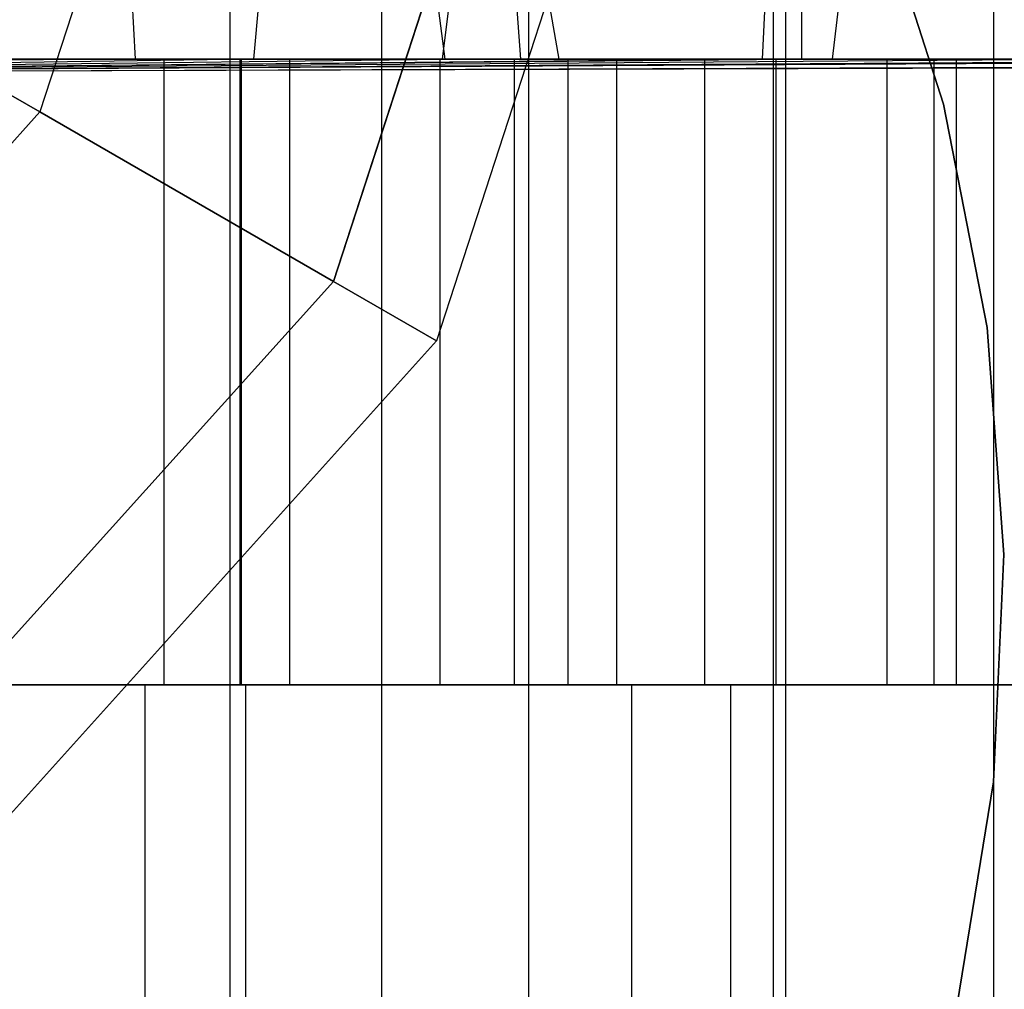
# Model space of a CAD drawing. Extents: x -172 to 172, y -29 to 28.
# Tile 420 of 656: x 1.5 to 3.07, y -20.79 to -19.24. Entities that reach past the tile are written whole.
import ezdxf

# ---------------------------------------------------------------- set-up
doc = ezdxf.new("R2010")
doc.units = 0
doc.header["$LTSCALE"] = 25.4
doc.layers.get('0').update_dxf_attribs({"linetype": 'CONTINUOUS'})

# ---------------------------------------------------------------- blocks, each defined once
blk = doc.blocks.new('RYFLO_AURA_STL')
at = {"color": 0}
for p, q in [((1.8351, -22.5, -1246.2305), (1.8351, 22.5, -1246.2305)), ((1.8351, -22.5, -1246.2305), (1.8351, 22.5, -1246.2305)), ((1.8351, -22.5, -1240.2698), (1.8351, 22.5, -1240.2698)), ((1.8351, -22.5, -1240.2698), (1.8351, 22.5, -1240.2698)), ((2.0771, 22.5, -1247.7983), (2.0771, -22.5, -1247.7983)), ((2.0771, 22.5, -1247.7983), (2.0771, -22.5, -1247.7983)), ((2.0771, 22.5, -1238.7019), (2.0771, -22.5, -1238.7019)), ((2.0771, 22.5, -1238.7019), (2.0771, -22.5, -1238.7019)), ((2.3124, -22.5, -1245.8774), (2.3124, 22.5, -1245.8774)), ((2.3124, -22.5, -1245.8774), (2.3124, 22.5, -1245.8774)), ((2.3124, -22.5, -1240.6228), (2.3124, 22.5, -1240.6228)), ((2.3124, -22.5, -1240.6228), (2.3124, 22.5, -1240.6228)), ((2.7032, 22.5, -1247.4564), (2.7032, -22.5, -1247.4564)), ((2.7032, 22.5, -1247.4564), (2.7032, -22.5, -1247.4564)), ((2.7032, 22.5, -1239.0438), (2.7032, -22.5, -1239.0438)), ((2.7032, 22.5, -1239.0438), (2.7032, -22.5, -1239.0438)), ((2.7231, -22.5, -1245.4489), (2.7231, 22.5, -1245.4489)), ((2.7231, -22.5, -1245.4489), (2.7231, 22.5, -1245.4489)), ((2.7231, -22.5, -1241.0514), (2.7231, 22.5, -1241.0514)), ((2.7231, -22.5, -1241.0514), (2.7231, 22.5, -1241.0514)), ((3.0555, -22.5, -1244.957), (3.0555, 22.5, -1244.957)), ((3.0555, -22.5, -1244.957), (3.0555, 22.5, -1244.957)), ((3.0555, -22.5, -1241.5432), (3.0555, 22.5, -1241.5432)), ((3.0555, -22.5, -1241.5432), (3.0555, 22.5, -1241.5432)), ((2.9752, -19.3712, -129.5224), (2.8639, -19.0247, -129.5224)), ((2.8639, -19.0247, -111.4224), (2.9752, -19.3712, -111.4224)), ((2.9752, -19.3712, -129.5224), (2.8639, -19.0247, -129.5224)), ((2.8639, -19.0247, -111.4224), (2.9752, -19.3712, -111.4224)), ((3.0448, -19.7285, -129.5224), (2.9752, -19.3712, -129.5224)), ((2.9752, -19.3712, -129.5224), (2.9752, -19.3712, -111.4224)), ((2.9752, -19.3712, -111.4224), (3.0448, -19.7285, -111.4224)), ((2.9752, -19.3712, -129.5224), (2.9752, -19.3712, -111.4224)), ((3.0448, -19.7285, -129.5224), (2.9752, -19.3712, -129.5224)), ((2.9752, -19.3712, -111.4224), (3.0448, -19.7285, -111.4224)), ((3.0717, -20.0914, -129.5224), (3.0448, -19.7285, -129.5224)), ((3.0448, -19.7285, -129.5224), (3.0448, -19.7285, -111.4224)), ((3.0448, -19.7285, -111.4224), (3.0717, -20.0914, -111.4224)), ((3.0448, -19.7285, -129.5224), (3.0448, -19.7285, -111.4224)), ((3.0717, -20.0914, -129.5224), (3.0448, -19.7285, -129.5224)), ((3.0448, -19.7285, -111.4224), (3.0717, -20.0914, -111.4224)), ((3.0554, -20.4551, -129.5224), (3.0717, -20.0914, -129.5224)), ((3.0717, -20.0914, -111.4224), (3.0554, -20.4551, -111.4224)), ((3.0554, -20.4551, -129.5224), (3.0717, -20.0914, -129.5224)), ((3.0717, -20.0914, -111.4224), (3.0554, -20.4551, -111.4224)), ((3.0717, -20.0914, -129.5224), (3.0717, -20.0914, -111.4224)), ((3.0717, -20.0914, -129.5224), (3.0717, -20.0914, -111.4224)), ((1.6995, -20.2997, -1233.3956), (0.9112, -20.2997, -1233.2917)), ((1.6995, -20.2997, -1233.3956), (0.9112, -20.2997, -1233.2917)), ((1.0738, -20.2997, -1253.1923), (1.8603, -20.2997, -1253.0756)), ((1.0738, -20.2997, -1253.1923), (1.8603, -20.2997, -1253.0756)), ((1.6995, -27.7997, -1233.3956), (1.6995, -20.2997, -1233.3956)), ((2.4771, -20.2997, -1233.5618), (1.6995, -20.2997, -1233.3956)), ((1.6995, -27.7997, -1233.3956), (1.6995, -20.2997, -1233.3956)), ((2.4771, -20.2997, -1233.5618), (1.6995, -20.2997, -1233.3956)), ((1.8603, -27.7997, -1253.0756), (1.8603, -20.2997, -1253.0756)), ((1.8603, -20.2997, -1253.0756), (2.6351, -20.2997, -1252.8967)), ((1.8603, -27.7997, -1253.0756), (1.8603, -20.2997, -1253.0756)), ((1.8603, -20.2997, -1253.0756), (2.6351, -20.2997, -1252.8967)), ((2.4771, -27.7997, -1233.5618), (2.4771, -20.2997, -1233.5618)), ((3.239, -20.2997, -1233.7892), (2.4771, -20.2997, -1233.5618)), ((2.4771, -27.7997, -1233.5618), (2.4771, -20.2997, -1233.5618)), ((3.239, -20.2997, -1233.7892), (2.4771, -20.2997, -1233.5618)), ((2.6351, -27.7997, -1252.8967), (2.6351, -20.2997, -1252.8967)), ((2.6351, -20.2997, -1252.8967), (3.3932, -20.2997, -1252.6569)), ((2.6351, -27.7997, -1252.8967), (2.6351, -20.2997, -1252.8967)), ((2.6351, -20.2997, -1252.8967), (3.3932, -20.2997, -1252.6569)), ((2.9963, -20.8142, -129.5224), (3.0554, -20.4551, -129.5224)), ((3.0554, -20.4551, -111.4224), (2.9963, -20.8142, -111.4224)), ((2.9963, -20.8142, -129.5224), (3.0554, -20.4551, -129.5224)), ((3.0554, -20.4551, -111.4224), (2.9963, -20.8142, -111.4224)), ((3.0554, -20.4551, -129.5224), (3.0554, -20.4551, -111.4224)), ((3.0554, -20.4551, -129.5224), (3.0554, -20.4551, -111.4224))]:
    blk.add_line(p, q, dxfattribs=at)

msp = doc.modelspace()

# ---------------------------------------------------------------- linework, layer by layer
at = {"color": 0}
for p, q in [((2.7485, -7.5997, -1248.6117), (2.7485, -19.2997, -1248.6117)), ((2.7485, -7.5997, -1248.6117), (2.7485, -19.2997, -1248.6117)), ((1.6838, -19.2997, -1213.5243), (1.6144, -18.0133, -1214.7488)), ((1.6838, -19.2997, -1213.5243), (1.6144, -18.0133, -1214.7488)), ((2.6858, -19.2997, -1194.0969), (2.7489, -18.0701, -1192.9426)), ((2.6858, -19.2997, -1194.0969), (2.7489, -18.0701, -1192.9426)), ((1.7581, -18.6848, -1245.0179), (1.5309, -19.3839, -1245.0179)), ((1.7581, -18.6848, -1245.0179), (1.5309, -19.3839, -1245.0179)), ((1.7581, -18.6848, -1241.4823), (1.5309, -19.3839, -1241.4823)), ((1.7581, -18.6848, -1241.4823), (1.5309, -19.3839, -1241.4823)), ((2.0003, -19.6549, -1244.2068), (2.297, -18.7414, -1244.2068)), ((2.297, -18.7414, -1242.2935), (2.0003, -19.6549, -1242.2935)), ((2.0003, -19.6549, -1244.2068), (2.297, -18.7414, -1244.2068)), ((2.297, -18.7414, -1242.2935), (2.0003, -19.6549, -1242.2935)), ((2.4863, -18.7613, -1243.2501), (2.1651, -19.75, -1243.2501)), ((2.4863, -18.7613, -1243.2501), (2.1651, -19.75, -1243.2501)), ((1.5309, -19.3839, -1245.0179), (0.8285, -18.9784, -1245.5598)), ((1.5309, -19.3839, -1245.0179), (0.8285, -18.9784, -1245.5598)), ((0.8285, -18.9784, -1240.9404), (1.5309, -19.3839, -1241.4823)), ((0.8285, -18.9784, -1240.9404), (1.5309, -19.3839, -1241.4823)), ((1.8727, -19.2997, -1149.5316), (1.8812, -19.2052, -1149.1074)), ((1.8727, -19.2997, -1149.5316), (1.8812, -19.2052, -1149.1074)), ((2.1789, -19.2997, -1168.0188), (2.1667, -19.2052, -1168.443)), ((2.1789, -19.2997, -1168.0188), (2.1667, -19.2052, -1168.443)), ((2.1745, -19.2997, -1321.9573), (2.1862, -19.2052, -1322.3813)), ((2.1745, -19.2997, -1321.9573), (2.1862, -19.2052, -1322.3813)), ((2.2995, -19.2997, -1393.4954), (2.293, -19.2052, -1393.0712)), ((2.2995, -19.2997, -1393.4954), (2.293, -19.2052, -1393.0712)), ((2.3611, -19.2997, -1303.4667), (2.3445, -19.2052, -1303.0427)), ((2.3611, -19.2997, -1303.4667), (2.3445, -19.2052, -1303.0427)), ((2.7978, -19.2997, -1134.549), (2.8088, -19.2052, -1134.1248)), ((2.7978, -19.2997, -1134.549), (2.8088, -19.2052, -1134.1248)), ((2.2995, -19.2997, -1393.4954), (-6.6052, -19.2997, -1393.3677)), ((2.2995, -19.2997, -1393.4954), (-6.6052, -19.2997, -1393.3677)), ((4.3819, -19.2997, -1408.4548), (-4.9716, -19.2997, -1408.4381)), ((4.3819, -19.2997, -1408.4548), (-4.9716, -19.2997, -1408.4381)), ((-4.2481, -19.2997, -1321.8727), (2.1745, -19.2997, -1321.9573)), ((-4.2481, -19.2997, -1321.8727), (2.1745, -19.2997, -1321.9573)), ((-3.6086, -19.2997, -1396.9449), (5.4176, -19.2997, -1396.8918)), ((-3.6086, -19.2997, -1396.9449), (5.4176, -19.2997, -1396.8918)), ((2.3611, -19.2997, -1303.4667), (-3.288, -19.2997, -1303.4232)), ((2.3611, -19.2997, -1303.4667), (-3.288, -19.2997, -1303.4232)), ((-1.8727, -19.2997, -1336.9686), (5.1362, -19.2997, -1336.8464)), ((-1.8727, -19.2997, -1336.9686), (5.1362, -19.2997, -1336.8464)), ((-1.3152, -19.2997, -1366.9803), (6.7799, -19.2997, -1366.8014)), ((-1.3152, -19.2997, -1366.9803), (6.7799, -19.2997, -1366.8014)), ((-0.9405, -19.2997, -1381.9841), (7.6018, -19.2997, -1381.7789)), ((-0.9405, -19.2997, -1381.9841), (7.6018, -19.2997, -1381.7789)), ((-0.779, -19.2997, -1288.0168), (4.0657, -19.2997, -1287.8386)), ((-0.779, -19.2997, -1288.0168), (4.0657, -19.2997, -1287.8386)), ((-0.5955, -19.2997, -1277.4714), (3.108, -19.2997, -1277.3352)), ((-0.5955, -19.2997, -1277.4714), (3.108, -19.2997, -1277.3352)), ((7.0039, -19.2997, -1348.2797), (-0.4222, -19.2997, -1348.5121)), ((7.0039, -19.2997, -1348.2797), (-0.4222, -19.2997, -1348.5121)), ((-0.379, -19.2997, -1292.4751), (4.2322, -19.2997, -1292.2943)), ((-0.379, -19.2997, -1292.4751), (4.2322, -19.2997, -1292.2943)), ((-0.3199, -19.2997, -1306.9865), (5.3947, -19.2997, -1306.7585)), ((-0.3199, -19.2997, -1306.9865), (5.3947, -19.2997, -1306.7585)), ((7.9128, -19.2997, -1363.2523), (-0.0355, -19.2997, -1363.5129)), ((7.9128, -19.2997, -1363.2523), (-0.0355, -19.2997, -1363.5129)), ((1.6838, -19.2997, -1213.5243), (0.1247, -19.3105, -1213.5403)), ((1.6838, -19.2997, -1213.5243), (0.1247, -19.3105, -1213.5403)), ((3.2355, -19.2997, -1075.7814), (0.1727, -19.3222, -1075.8073)), ((3.2355, -19.2997, -1075.7814), (0.1727, -19.3222, -1075.8073)), ((8.119, -19.2997, -1089.7274), (0.1734, -19.3223, -1089.5409)), ((8.119, -19.2997, -1089.7274), (0.1734, -19.3223, -1089.5409)), ((0.1736, -19.3224, -1093.0403), (6.6052, -19.2997, -1093.1326)), ((0.1736, -19.3224, -1093.0403), (6.6052, -19.2997, -1093.1326)), ((0.1744, -19.3224, -1108.0516), (3.8039, -19.2997, -1108.0408)), ((0.1744, -19.3224, -1108.0516), (3.8039, -19.2997, -1108.0408)), ((0.1751, -19.3225, -1123.0531), (4.0118, -19.2997, -1123.0542)), ((0.1751, -19.3225, -1123.0531), (4.0118, -19.2997, -1123.0542)), ((2.7978, -19.2997, -1134.549), (0.1757, -19.3226, -1134.572)), ((2.7978, -19.2997, -1134.549), (0.1757, -19.3226, -1134.572)), ((0.1759, -19.3226, -1138.0527), (4.1368, -19.2997, -1138.0686)), ((0.1759, -19.3226, -1138.0527), (4.1368, -19.2997, -1138.0686)), ((1.8727, -19.2997, -1149.5316), (0.1764, -19.3226, -1149.5612)), ((1.8727, -19.2997, -1149.5316), (0.1764, -19.3226, -1149.5612)), ((0.1766, -19.3228, -1153.0057), (6.5731, -19.2997, -1153.2269)), ((0.1766, -19.3228, -1153.0057), (6.5731, -19.2997, -1153.2269)), ((0.1773, -19.3228, -1168.0447), (2.1789, -19.2997, -1168.0188)), ((0.1773, -19.3228, -1168.0447), (2.1789, -19.2997, -1168.0188)), ((2.6858, -19.2997, -1194.0969), (0.1787, -19.323, -1194.0776)), ((2.6858, -19.2997, -1194.0969), (0.1787, -19.323, -1194.0776)), ((0.295, -19.2997, -1077.9875), (9.6442, -19.2997, -1078.2689)), ((0.295, -19.2997, -1077.9875), (9.6442, -19.2997, -1078.2689)), ((0.3054, -19.2997, -1273.0221), (4.2709, -19.2997, -1272.7157)), ((0.3054, -19.2997, -1273.0221), (4.2709, -19.2997, -1272.7157)), ((6.0319, -19.2997, -1179.799), (0.3199, -19.2997, -1179.5138)), ((6.0319, -19.2997, -1179.799), (0.3199, -19.2997, -1179.5138)), ((2.7485, -19.2997, -1248.6117), (0.3301, -19.2997, -1249.2661)), ((2.7485, -19.2997, -1248.6117), (0.3301, -19.2997, -1249.2661)), ((2.7485, -19.2997, -1248.6117), (0.3301, -19.2997, -1249.2661)), ((2.7485, -19.2997, -1248.6117), (0.3301, -19.2997, -1249.2661)), ((7.2459, -19.2997, -1333.2217), (0.3374, -19.2997, -1333.5123)), ((7.2459, -19.2997, -1333.2217), (0.3374, -19.2997, -1333.5123)), ((8.8114, -19.2997, -1378.2256), (0.403, -19.2997, -1378.5123)), ((8.8114, -19.2997, -1378.2256), (0.403, -19.2997, -1378.5123)), ((3.1758, -19.2997, -1226.451), (0.4399, -19.2997, -1226.1592)), ((3.1758, -19.2997, -1226.451), (0.4399, -19.2997, -1226.1592)), ((0.4639, -19.2997, -1182.9891), (6.1048, -19.2997, -1183.2974)), ((0.4639, -19.2997, -1182.9891), (6.1048, -19.2997, -1183.2974)), ((4.292, -19.2997, -1209.2938), (0.5955, -19.2997, -1209.0288)), ((4.292, -19.2997, -1209.2938), (0.5955, -19.2997, -1209.0288)), ((5.6146, -19.2997, -1198.8301), (0.779, -19.2997, -1198.4834)), ((5.6146, -19.2997, -1198.8301), (0.779, -19.2997, -1198.4834)), ((0.9279, -19.2997, -1237.297), (3.269, -19.2997, -1238.1891)), ((0.9279, -19.2997, -1237.297), (3.269, -19.2997, -1238.1891)), ((0.9279, -19.2997, -1237.297), (3.269, -19.2997, -1238.1891)), ((0.9279, -19.2997, -1237.297), (3.269, -19.2997, -1238.1891)), ((0.9368, -19.2997, -1260.321), (3.663, -19.2997, -1259.9497)), ((0.9368, -19.2997, -1260.321), (3.663, -19.2997, -1259.9497)), ((9.4793, -19.2997, -1104.8372), (0.9405, -19.2997, -1104.5161)), ((9.4793, -19.2997, -1104.8372), (0.9405, -19.2997, -1104.5161)), ((0.9558, -19.2997, -1351.9832), (8.4551, -19.2997, -1351.6581)), ((0.9558, -19.2997, -1351.9832), (8.4551, -19.2997, -1351.6581)), ((7.2672, -19.2997, -1318.1613), (0.9733, -19.2997, -1318.5066)), ((7.2672, -19.2997, -1318.1613), (0.9733, -19.2997, -1318.5066)), ((7.4515, -19.2997, -1164.8663), (1.0377, -19.2997, -1164.5198)), ((7.4515, -19.2997, -1164.8663), (1.0377, -19.2997, -1164.5198)), ((1.274, -19.2997, -1238.157), (1.7294, -19.2997, -1238.2931)), ((1.274, -19.2997, -1238.157), (1.7294, -19.2997, -1238.2931)), ((1.3149, -19.2997, -1250.1255), (1.8509, -19.2997, -1250.001)), ((1.3149, -19.2997, -1250.1255), (1.8509, -19.2997, -1250.001)), ((9.4047, -19.2997, -1119.8708), (1.3152, -19.2997, -1119.5199)), ((9.4047, -19.2997, -1119.8708), (1.3152, -19.2997, -1119.5199)), ((1.9304, -19.2997, -1236.5216), (1.396, -19.2997, -1236.3907)), ((1.9304, -19.2997, -1236.5216), (1.396, -19.2997, -1236.3907)), ((1.853, -19.2997, -1248.1622), (1.4012, -19.2997, -1248.3097)), ((1.853, -19.2997, -1248.1622), (1.4012, -19.2997, -1248.3097)), ((1.4211, -19.2997, -1410.7441), (10.7274, -19.2997, -1410.4062)), ((1.4211, -19.2997, -1410.7441), (10.7274, -19.2997, -1410.4062)), ((5.6308, -19.2997, -1214.0139), (1.6838, -19.2997, -1213.5243)), ((5.6308, -19.2997, -1214.0139), (1.6838, -19.2997, -1213.5243)), ((1.7294, -20.2997, -1238.2931), (1.7294, -19.2997, -1238.2931)), ((1.7294, -19.2997, -1238.2931), (2.1706, -19.2997, -1238.4698)), ((1.7294, -19.2997, -1238.2931), (2.1706, -19.2997, -1238.4698)), ((1.7294, -20.2997, -1238.2931), (1.7294, -19.2997, -1238.2931)), ((1.8509, -20.2997, -1250.001), (1.8509, -19.2997, -1250.001)), ((1.8509, -19.2997, -1250.001), (2.3754, -19.2997, -1249.8347)), ((1.8509, -20.2997, -1250.001), (1.8509, -19.2997, -1250.001)), ((1.8509, -19.2997, -1250.001), (2.3754, -19.2997, -1249.8347)), ((1.853, -20.2997, -1248.1622), (1.853, -19.2997, -1248.1622)), ((2.2897, -19.2997, -1247.9745), (1.853, -19.2997, -1248.1622)), ((1.853, -20.2997, -1248.1622), (1.853, -19.2997, -1248.1622)), ((2.2897, -19.2997, -1247.9745), (1.853, -19.2997, -1248.1622)), ((8.871, -19.2997, -1149.9336), (1.8727, -19.2997, -1149.5316)), ((8.871, -19.2997, -1149.9336), (1.8727, -19.2997, -1149.5316)), ((2.4529, -19.2997, -1236.694), (1.9304, -19.2997, -1236.5216)), ((1.9304, -20.2997, -1236.5216), (1.9304, -19.2997, -1236.5216)), ((1.9304, -20.2997, -1236.5216), (1.9304, -19.2997, -1236.5216)), ((2.4529, -19.2997, -1236.694), (1.9304, -19.2997, -1236.5216)), ((2.1706, -20.2997, -1238.4698), (2.1706, -19.2997, -1238.4698)), ((2.1706, -20.2997, -1238.4698), (2.1706, -19.2997, -1238.4698)), ((2.1706, -19.2997, -1238.4698), (2.594, -19.2997, -1238.6858)), ((2.1706, -19.2997, -1238.4698), (2.594, -19.2997, -1238.6858)), ((2.1745, -19.2997, -1321.9573), (8.5826, -19.2997, -1321.5182)), ((2.1745, -19.2997, -1321.9573), (8.5826, -19.2997, -1321.5182)), ((2.1789, -19.2997, -1168.0188), (8.4665, -19.2997, -1168.4651)), ((2.1789, -19.2997, -1168.0188), (8.4665, -19.2997, -1168.4651)), ((2.2897, -20.2997, -1247.9745), (2.2897, -19.2997, -1247.9745)), ((2.2897, -20.2997, -1247.9745), (2.2897, -19.2997, -1247.9745)), ((2.7076, -19.2997, -1247.748), (2.2897, -19.2997, -1247.9745)), ((2.7076, -19.2997, -1247.748), (2.2897, -19.2997, -1247.9745)), ((11.1961, -19.2997, -1393.0952), (2.2995, -19.2997, -1393.4954)), ((11.1961, -19.2997, -1393.0952), (2.2995, -19.2997, -1393.4954)), ((7.9895, -19.2997, -1302.981), (2.3611, -19.2997, -1303.4667)), ((7.9895, -19.2997, -1302.981), (2.3611, -19.2997, -1303.4667)), ((2.3754, -20.2997, -1249.8347), (2.3754, -19.2997, -1249.8347)), ((2.3754, -19.2997, -1249.8347), (2.8853, -19.2997, -1249.6278)), ((2.3754, -20.2997, -1249.8347), (2.3754, -19.2997, -1249.8347)), ((2.3754, -19.2997, -1249.8347), (2.8853, -19.2997, -1249.6278)), ((2.4529, -20.2997, -1236.694), (2.4529, -19.2997, -1236.694)), ((2.9603, -19.2997, -1236.9069), (2.4529, -19.2997, -1236.694)), ((2.4529, -20.2997, -1236.694), (2.4529, -19.2997, -1236.694)), ((2.9603, -19.2997, -1236.9069), (2.4529, -19.2997, -1236.694)), ((2.594, -20.2997, -1238.6858), (2.594, -19.2997, -1238.6858)), ((2.594, -19.2997, -1238.6858), (2.9962, -19.2997, -1238.9391)), ((2.594, -20.2997, -1238.6858), (2.594, -19.2997, -1238.6858)), ((2.594, -19.2997, -1238.6858), (2.9962, -19.2997, -1238.9391)), ((7.2768, -19.2997, -1194.5645), (2.6858, -19.2997, -1194.0969)), ((7.2768, -19.2997, -1194.5645), (2.6858, -19.2997, -1194.0969)), ((2.7076, -20.2997, -1247.748), (2.7076, -19.2997, -1247.748)), ((3.1032, -19.2997, -1247.4847), (2.7076, -19.2997, -1247.748)), ((2.7076, -20.2997, -1247.748), (2.7076, -19.2997, -1247.748)), ((3.1032, -19.2997, -1247.4847), (2.7076, -19.2997, -1247.748)), ((4.6916, -19.2997, -1247.0303), (2.7485, -19.2997, -1248.6117)), ((4.6916, -19.2997, -1247.0303), (2.7485, -19.2997, -1248.6117)), ((4.6916, -19.2997, -1247.0303), (2.7485, -19.2997, -1248.6117)), ((4.6916, -19.2997, -1247.0303), (2.7485, -19.2997, -1248.6117)), ((10.2906, -19.2997, -1135.001), (2.7978, -19.2997, -1134.549)), ((10.2906, -19.2997, -1135.001), (2.7978, -19.2997, -1134.549)), ((2.8853, -20.2997, -1249.6278), (2.8853, -19.2997, -1249.6278)), ((2.8853, -19.2997, -1249.6278), (3.3773, -19.2997, -1249.3815)), ((2.8853, -20.2997, -1249.6278), (2.8853, -19.2997, -1249.6278)), ((2.8853, -19.2997, -1249.6278), (3.3773, -19.2997, -1249.3815)), ((2.9603, -20.2997, -1236.9069), (2.9603, -19.2997, -1236.9069)), ((3.4494, -19.2997, -1237.1589), (2.9603, -19.2997, -1236.9069)), ((2.9603, -20.2997, -1236.9069), (2.9603, -19.2997, -1236.9069)), ((3.4494, -19.2997, -1237.1589), (2.9603, -19.2997, -1236.9069)), ((2.9962, -20.2997, -1238.9391), (2.9962, -19.2997, -1238.9391)), ((2.9962, -20.2997, -1238.9391), (2.9962, -19.2997, -1238.9391)), ((2.9962, -19.2997, -1238.9391), (3.3738, -19.2997, -1239.2277)), ((2.9962, -19.2997, -1238.9391), (3.3738, -19.2997, -1239.2277)), ((1.5309, -19.3839, -1245.0179), (1.0391, -19.9302, -1245.0179)), ((1.5309, -19.3839, -1245.0179), (1.0391, -19.9302, -1245.0179)), ((1.5309, -19.3839, -1241.4823), (1.0391, -19.9302, -1241.4823)), ((1.5309, -19.3839, -1241.4823), (1.0391, -19.9302, -1241.4823)), ((2.0003, -19.6549, -1244.2068), (1.5309, -19.3839, -1245.0179)), ((2.0003, -19.6549, -1244.2068), (1.5309, -19.3839, -1245.0179)), ((1.5309, -19.3839, -1241.4823), (2.0003, -19.6549, -1242.2935)), ((1.5309, -19.3839, -1241.4823), (2.0003, -19.6549, -1242.2935)), ((2.0003, -19.6549, -1244.2068), (1.3576, -20.3686, -1244.2068)), ((2.0003, -19.6549, -1244.2068), (1.3576, -20.3686, -1244.2068)), ((2.0003, -19.6549, -1242.2935), (1.3576, -20.3686, -1242.2935)), ((2.0003, -19.6549, -1242.2935), (1.3576, -20.3686, -1242.2935)), ((2.0003, -19.6549, -1244.2068), (2.1651, -19.75, -1243.2501)), ((2.1651, -19.75, -1243.2501), (2.0003, -19.6549, -1242.2935)), ((2.0003, -19.6549, -1244.2068), (2.1651, -19.75, -1243.2501)), ((2.1651, -19.75, -1243.2501), (2.0003, -19.6549, -1242.2935)), ((1.4695, -20.5225, -1243.2501), (2.1651, -19.75, -1243.2501)), ((1.4695, -20.5225, -1243.2501), (2.1651, -19.75, -1243.2501)), ((1.7294, -20.2997, -1238.2931), (1.274, -20.2997, -1238.157)), ((1.7294, -20.2997, -1238.2931), (1.274, -20.2997, -1238.157)), ((1.8509, -20.2997, -1250.001), (1.3149, -20.2997, -1250.1255)), ((1.8509, -20.2997, -1250.001), (1.3149, -20.2997, -1250.1255)), ((1.396, -20.2997, -1236.3907), (1.9304, -20.2997, -1236.5216)), ((1.396, -20.2997, -1236.3907), (1.9304, -20.2997, -1236.5216)), ((1.4012, -20.2997, -1248.3097), (1.853, -20.2997, -1248.1622)), ((1.4012, -20.2997, -1248.3097), (1.853, -20.2997, -1248.1622)), ((2.1706, -20.2997, -1238.4698), (1.7294, -20.2997, -1238.2931)), ((2.1706, -20.2997, -1238.4698), (1.7294, -20.2997, -1238.2931)), ((2.3754, -20.2997, -1249.8347), (1.8509, -20.2997, -1250.001)), ((2.3754, -20.2997, -1249.8347), (1.8509, -20.2997, -1250.001)), ((1.853, -20.2997, -1248.1622), (2.2897, -20.2997, -1247.9745)), ((1.853, -20.2997, -1248.1622), (2.2897, -20.2997, -1247.9745)), ((1.9304, -20.2997, -1236.5216), (2.4529, -20.2997, -1236.694)), ((1.9304, -20.2997, -1236.5216), (2.4529, -20.2997, -1236.694)), ((2.594, -20.2997, -1238.6858), (2.1706, -20.2997, -1238.4698)), ((2.594, -20.2997, -1238.6858), (2.1706, -20.2997, -1238.4698)), ((2.2897, -20.2997, -1247.9745), (2.7076, -20.2997, -1247.748)), ((2.2897, -20.2997, -1247.9745), (2.7076, -20.2997, -1247.748)), ((2.8853, -20.2997, -1249.6278), (2.3754, -20.2997, -1249.8347)), ((2.8853, -20.2997, -1249.6278), (2.3754, -20.2997, -1249.8347)), ((2.4529, -20.2997, -1236.694), (2.9603, -20.2997, -1236.9069)), ((2.4529, -20.2997, -1236.694), (2.9603, -20.2997, -1236.9069)), ((2.9962, -20.2997, -1238.9391), (2.594, -20.2997, -1238.6858)), ((2.9962, -20.2997, -1238.9391), (2.594, -20.2997, -1238.6858)), ((2.7076, -20.2997, -1247.748), (3.1032, -20.2997, -1247.4847)), ((2.7076, -20.2997, -1247.748), (3.1032, -20.2997, -1247.4847)), ((3.3773, -20.2997, -1249.3815), (2.8853, -20.2997, -1249.6278)), ((3.3773, -20.2997, -1249.3815), (2.8853, -20.2997, -1249.6278)), ((2.9603, -20.2997, -1236.9069), (3.4494, -20.2997, -1237.1589)), ((2.9603, -20.2997, -1236.9069), (3.4494, -20.2997, -1237.1589)), ((3.3738, -20.2997, -1239.2277), (2.9962, -20.2997, -1238.9391)), ((3.3738, -20.2997, -1239.2277), (2.9962, -20.2997, -1238.9391))]:
    msp.add_line(p, q, dxfattribs=at)

# ---------------------------------------------------------------- block references
msp.add_blockref('RYFLO_AURA_STL', (0, 0), dxfattribs=at)

doc.saveas('drawing.dxf')
